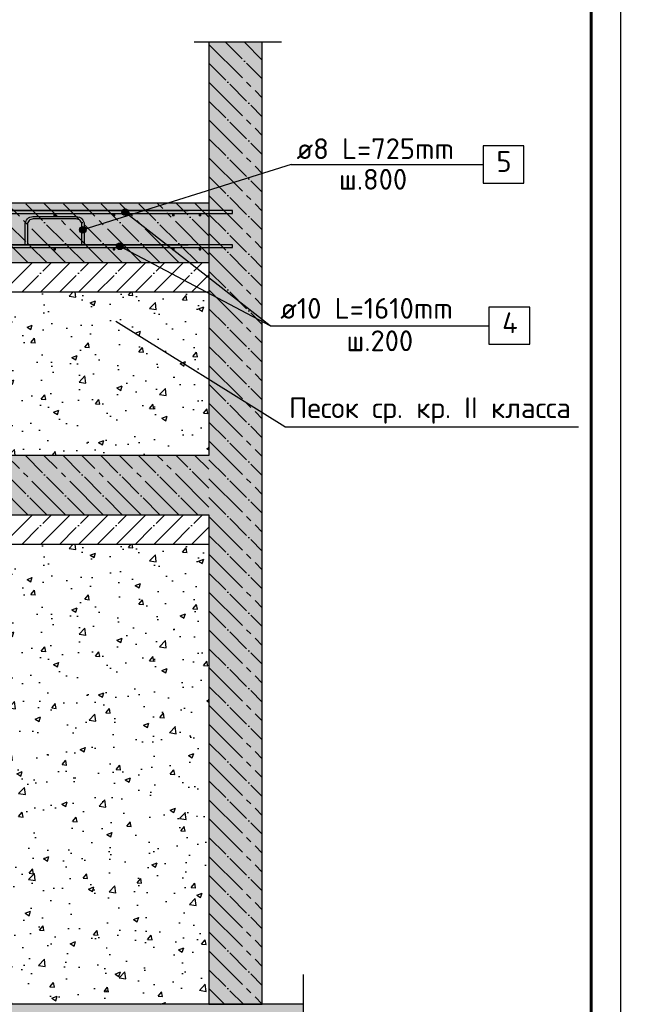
# Model space of a CAD drawing. Header units: millimetres. Extents: x 40580 to 559114, y -343730 to 81020.
# Tile 563 of 656: x 447387 to 457967, y -76436 to -59845. Entities that reach past the tile are written whole.
import ezdxf

# ---------------------------------------------------------------- set-up
doc = ezdxf.new("R2010")
doc.units = ezdxf.units.MM
doc.linetypes.add('______11', pattern=[500, 400, -50, 0, -50])
doc.linetypes.add('______5', pattern=[1100, 800, -100, 100, -100])
for name, color, linetype in [('____________', 7, 'Continuous'), ('________________', 7, 'Continuous'), ('_____________________', 96, 'Continuous'), ('______________________', 7, 'Continuous'), ('_________________________0', 7, 'Continuous'), ('Тонкие', 7, 'Continuous'), ('ФВ-2', 7, 'Continuous')]:
    doc.layers.add(name, color=color, linetype=linetype)
doc.layers.add('Standard', color=7, linetype='Continuous', lineweight=25)
doc.styles.add('ISOCPEUR', font='isocpeur.ttf')
doc.linetypes.add('ГОСТ 2.303 8', pattern='A,40,[2,GOST 2.303-68.shx,S=1,R=0,X=0,Y=0],-8', length=48)

# ---------------------------------------------------------------- blocks, each defined once
blk = doc.blocks.new('Из_буфера8386')
at = {"linetype": 'Continuous', "lineweight": 25, "ltscale": 100}
blk.add_lwpolyline([(62, 59400), (62, 0), (42062, 0), (42062, 59400), (62, 59400)], dxfattribs=at)
blk.add_lwpolyline([(62, 59400), (62, 0), (42062, 0), (42062, 59400), (62, 59400)], dxfattribs=at)
at = {"linetype": 'Continuous', "lineweight": 60, "ltscale": 100}
blk.add_lwpolyline([(2062, 58900), (2062, 500), (41562, 500), (41562, 58900), (2062, 58900)], dxfattribs=at)

msp = doc.modelspace()

# ---------------------------------------------------------------- hatches: boundary and pattern name
at = {"layer": 'Standard', "linetype": 'Continuous'}
for points in [[(450576.3, -76436), (451476.3, -76436), (451476.3, -60223.4), (450576.3, -60223.4)], [(441826.3, -62936), (441826.3, -63936), (450576.3, -63936), (450576.3, -62936)], [(441826.3, -67186.2), (441826.3, -68186.2), (450576.3, -68186.2), (450576.3, -67186.2)], [(440214.4, -76436), (440214.4, -77761.8), (452164.4, -77761.8), (452164.4, -76436)]]:
    msp.add_hatch(color=9, dxfattribs=at).paths.add_polyline_path(points)
at = {"layer": 'ФВ-2', "ltscale": 10}
h = msp.add_hatch(dxfattribs=at)
h.set_pattern_fill('AR-CONC', color=256, scale=5)
h.set_pattern_definition([(50, (118663.85, 182482.6), (910.9233, -79.6954), [95.25, -1047.75]), (355, (118663.9, 182482.6), (-176.2171, 955.2842), [76.2, -838.203]), (100.45144, (118739.8, 182475.95), (734.7062, 875.5888), [80.95, -890.4512]), (46.1842, (118663.9, 182736.6), (1355.3952, -210.2116), [142.875, -1571.625]), (96.63556, (118776.8, 182719.1), (1187.0207, 1237.1306), [121.425, -1335.678]), (351.18415, (118663.9, 182736.6), (1187.0207, 1237.1306), [114.3, -1257.2987]), (21, (118790.85, 182673.1), (758.072, -511.326), [95.25, -1047.75]), (326, (118790.9, 182673.1), (309.0101, 920.9398), [76.2, -838.2]), (71.45144, (118854, 182630.5), (1067.0821, 409.6138), [80.95, -890.4497]), (37.5, (118663.85, 182482.6), (15.44302, 422.7752), [0, -828.04, 0, -850.9, 0, -841.375]), (7.5, (118663.85, 182482.6), (334.0983, 500.90287), [0, -485.14, 0, -808.99, 0, -320.675]), (327.5, (118380.64, 182482.6), (677.95298, -28.64372), [0, -317.5, 0, -990.6, 0, -1314.45]), (317.5, (118253.64, 182482.6), (740.6459, 127.13246), [0, -412.75, 0, -657.86, 0, -933.45])])
h.paths.add_polyline_path([(441826.3, -64436), (441826.3, -67186.2), (450576.3, -67186.2), (450576.3, -64436)])
h = msp.add_hatch(dxfattribs=at)
h.set_pattern_fill('AR-CONC', color=256, scale=5)
h.set_pattern_definition([(50, (118663.85, 178232.36), (910.9233, -79.6954), [95.25, -1047.75]), (355, (118663.9, 178232.4), (-176.2171, 955.2842), [76.2, -838.203]), (100.45144, (118739.8, 178225.7), (734.7062, 875.5888), [80.95, -890.4512]), (46.1842, (118663.9, 178486.4), (1355.3952, -210.2116), [142.875, -1571.625]), (96.63556, (118776.8, 178468.8), (1187.0207, 1237.1306), [121.425, -1335.678]), (351.18415, (118663.9, 178486.4), (1187.0207, 1237.1306), [114.3, -1257.2987]), (21, (118790.85, 178422.86), (758.072, -511.326), [95.25, -1047.75]), (326, (118790.9, 178422.9), (309.0101, 920.9398), [76.2, -838.2]), (71.45144, (118854, 178380.25), (1067.0821, 409.6138), [80.95, -890.4497]), (37.5, (118663.85, 178232.36), (15.44302, 422.7752), [0, -828.04, 0, -850.9, 0, -841.375]), (7.5, (118663.85, 178232.36), (334.0983, 500.90287), [0, -485.14, 0, -808.99, 0, -320.675]), (327.5, (118380.64, 178232.36), (677.95298, -28.64372), [0, -317.5, 0, -990.6, 0, -1314.45]), (317.5, (118253.64, 178232.36), (740.6459, 127.13246), [0, -412.75, 0, -657.86, 0, -933.45])])
h.paths.add_polyline_path([(441826.3, -68686.2), (441826.3, -76436), (450576.3, -76436), (450576.3, -68686.2)])

# ---------------------------------------------------------------- linework, layer by layer
at = {"layer": '____________', "color": 7, "linetype": 'Continuous'}
msp.add_line((450576.3, -76436), (451476.3, -76436), dxfattribs=at)
at = {"layer": '________________'}
msp.add_line((451476.3, -76436), (450576.3, -76436), dxfattribs=at)
at = {"layer": '_____________________', "color": 7, "linetype": 'Continuous'}
for p, q in [((449163.5, -63032), (449163.5, -63032)), ((449107.2, -63088.2), (449107.2, -63088.2)), ((451608.6, -65001.3), (449159.6, -63088.2)), ((449163.5, -63144.5), (449163.5, -63144.5)), ((449219.7, -63088.2), (449219.7, -63088.2)), ((449017.8, -63663.2), (449017.8, -63663.2)), ((451608.6, -65001.3), (449070.1, -63663.2)), ((449074.1, -63607), (449074.1, -63607)), ((449130.3, -63663.2), (449130.3, -63663.2)), ((449074.1, -63719.5), (449074.1, -63719.5)), ((455983.6, -64688.8), (455296.1, -64688.8)), ((455296.1, -64688.8), (455296.1, -65313.8)), ((455983.6, -65313.8), (455983.6, -64688.8)), ((451608.6, -65001.3), (455296.1, -65001.3)), ((455296.1, -65313.8), (455983.6, -65313.8))]:
    msp.add_line(p, q, dxfattribs=at)
at = {"layer": '_____________________', "color": 4, "linetype": 'Continuous', "extrusion": (0, 0, -1)}
for points in [[(-441426.3, -63061), (-441426.3, -63111), (-450976.3, -63111), (-450976.3, -63061), (-441426.3, -63061), (-450226.3, -63061), (-441426.3, -63061), (-450226.3, -63061)], [(-441426.3, -63636), (-441426.3, -63686), (-450976.3, -63686), (-450976.3, -63636), (-441426.3, -63636), (-450226.3, -63636), (-441426.3, -63636), (-450226.3, -63636)]]:
    msp.add_lwpolyline(points, dxfattribs=at)
at = {"layer": '_____________________', "color": 7, "linetype": 'Continuous'}
for centre in [(449163.5, -63088.2), (449074.1, -63663.2)]:
    msp.add_circle(centre, 56.3, dxfattribs=at)
for points in [[(449135.4, -63060.1), (449135.4, -63039.9), (449115.1, -63060.1)], [(449163.5, -63039.9), (449163.5, -63032), (449135.4, -63039.9)], [(449191.6, -63054.7), (449191.6, -63039.9), (449135.4, -63039.9)], [(449135.4, -63060.1), (449211.9, -63060.1), (449135.4, -63039.9)], [(449163.5, -63039.9), (449191.6, -63039.9), (449163.5, -63032)], [(449191.6, -63054.7), (449211.9, -63060.1), (449191.6, -63039.9)], [(449115.1, -63088.2), (449115.1, -63060.1), (449107.2, -63088.2)], [(449211.9, -63116.4), (449211.9, -63088.2), (449107.2, -63088.2)], [(449115.1, -63116.4), (449115.1, -63090.3), (449107.2, -63088.2)], [(449211.9, -63086.1), (449211.9, -63060.1), (449115.1, -63060.1)], [(449115.1, -63088.2), (449219.7, -63088.2), (449115.1, -63060.1)], [(449115.1, -63116.4), (449211.9, -63116.4), (449115.1, -63090.3)], [(449191.6, -63136.6), (449191.6, -63116.4), (449115.1, -63116.4)], [(449135.4, -63136.6), (449135.4, -63121.7), (449115.1, -63116.4)], [(449135.4, -63136.6), (449191.6, -63136.6), (449135.4, -63121.7)], [(449163.5, -63144.5), (449163.5, -63136.6), (449135.4, -63136.6)], [(449163.5, -63144.5), (449191.6, -63136.6), (449163.5, -63136.6)], [(449191.6, -63136.6), (449211.9, -63116.4), (449191.6, -63116.4)], [(449211.9, -63086.1), (449219.7, -63088.2), (449211.9, -63060.1)], [(449211.9, -63116.4), (449219.7, -63088.2), (449211.9, -63088.2)], [(449025.7, -63663.2), (449025.7, -63635.1), (449017.8, -63663.2)], [(449122.4, -63691.4), (449122.4, -63663.2), (449017.8, -63663.2)], [(449025.7, -63691.4), (449025.7, -63665.3), (449017.8, -63663.2)], [(449045.9, -63635.1), (449045.9, -63614.9), (449025.7, -63635.1)], [(449122.4, -63661.1), (449122.4, -63635.1), (449025.7, -63635.1)], [(449025.7, -63663.2), (449130.3, -63663.2), (449025.7, -63635.1)], [(449025.7, -63691.4), (449122.4, -63691.4), (449025.7, -63665.3)], [(449102.2, -63711.6), (449102.2, -63691.4), (449025.7, -63691.4)], [(449045.9, -63711.6), (449045.9, -63696.7), (449025.7, -63691.4)], [(449074.1, -63614.9), (449074.1, -63607), (449045.9, -63614.9)], [(449102.2, -63629.7), (449102.2, -63614.9), (449045.9, -63614.9)], [(449045.9, -63635.1), (449122.4, -63635.1), (449045.9, -63614.9)], [(449045.9, -63711.6), (449102.2, -63711.6), (449045.9, -63696.7)], [(449074.1, -63614.9), (449102.2, -63614.9), (449074.1, -63607)], [(449102.2, -63629.7), (449122.4, -63635.1), (449102.2, -63614.9)], [(449102.2, -63711.6), (449122.4, -63691.4), (449102.2, -63691.4)], [(449122.4, -63661.1), (449130.3, -63663.2), (449122.4, -63635.1)], [(449122.4, -63691.4), (449130.3, -63663.2), (449122.4, -63663.2)], [(449074.1, -63719.5), (449074.1, -63711.6), (449045.9, -63711.6)], [(449074.1, -63719.5), (449102.2, -63711.6), (449074.1, -63711.6)]]:
    msp.add_solid(points, dxfattribs=at)
at = {"layer": '_____________________', "color": 4, "linetype": 'Continuous'}
for points in [[(447953.2, -63126.4), (447951.3, -63136), (447953.2, -63145.5)], [(447953.2, -63126.4), (447953.2, -63145.5), (447958.6, -63118.3)], [(447958.6, -63118.3), (447953.2, -63145.5), (447958.6, -63153.6)], [(447958.6, -63118.3), (447958.6, -63153.6), (447966.7, -63112.9)], [(447966.7, -63112.9), (447958.6, -63153.6), (447966.7, -63159.1)], [(447966.7, -63112.9), (447966.7, -63159.1), (447976.3, -63111)], [(447976.3, -63111), (447966.7, -63159.1), (447976.3, -63161)], [(447976.3, -63111), (447976.3, -63161), (447985.8, -63112.9)], [(447985.8, -63112.9), (447976.3, -63161), (447985.8, -63159.1)], [(447985.8, -63112.9), (447985.8, -63159.1), (447994, -63118.3)], [(447994, -63118.3), (447985.8, -63159.1), (447994, -63153.6)], [(447994, -63118.3), (447994, -63153.6), (447999.4, -63126.4)], [(447999.4, -63126.4), (447994, -63153.6), (447999.4, -63145.5)], [(447999.4, -63126.4), (447999.4, -63145.5), (448001.3, -63136)], [(448953.2, -63126.4), (448951.3, -63136), (448953.2, -63145.5)], [(448953.2, -63126.4), (448953.2, -63145.5), (448958.6, -63118.3)], [(448958.6, -63118.3), (448953.2, -63145.5), (448958.6, -63153.6)], [(448958.6, -63118.3), (448958.6, -63153.6), (448966.7, -63112.9)], [(448966.7, -63112.9), (448958.6, -63153.6), (448966.7, -63159.1)], [(448966.7, -63112.9), (448966.7, -63159.1), (448976.3, -63111)], [(448976.3, -63111), (448966.7, -63159.1), (448976.3, -63161)], [(448976.3, -63111), (448976.3, -63161), (448985.8, -63112.9)], [(448985.8, -63112.9), (448976.3, -63161), (448985.8, -63159.1)], [(448985.8, -63112.9), (448985.8, -63159.1), (448994, -63118.3)], [(448994, -63118.3), (448985.8, -63159.1), (448994, -63153.6)], [(448994, -63118.3), (448994, -63153.6), (448999.4, -63126.4)], [(448999.4, -63126.4), (448994, -63153.6), (448999.4, -63145.5)], [(448999.4, -63126.4), (448999.4, -63145.5), (449001.3, -63136)], [(449953.2, -63126.4), (449951.3, -63136), (449953.2, -63145.5)], [(449953.2, -63126.4), (449953.2, -63145.5), (449958.6, -63118.3)], [(449958.6, -63118.3), (449953.2, -63145.5), (449958.6, -63153.6)], [(449958.6, -63118.3), (449958.6, -63153.6), (449966.7, -63112.9)], [(449966.7, -63112.9), (449958.6, -63153.6), (449966.7, -63159.1)], [(449966.7, -63112.9), (449966.7, -63159.1), (449976.3, -63111)], [(449976.3, -63111), (449966.7, -63159.1), (449976.3, -63161)], [(449976.3, -63111), (449976.3, -63161), (449985.8, -63112.9)], [(449985.8, -63112.9), (449976.3, -63161), (449985.8, -63159.1)], [(449985.8, -63112.9), (449985.8, -63159.1), (449994, -63118.3)], [(449994, -63118.3), (449985.8, -63159.1), (449994, -63153.6)], [(449994, -63118.3), (449994, -63153.6), (449999.4, -63126.4)], [(449999.4, -63126.4), (449994, -63153.6), (449999.4, -63145.5)], [(449999.4, -63126.4), (449999.4, -63145.5), (450001.3, -63136)], [(450403.2, -63126.4), (450401.3, -63136), (450403.2, -63145.5)], [(450403.2, -63126.4), (450403.2, -63145.5), (450408.6, -63118.3)], [(450408.6, -63118.3), (450403.2, -63145.5), (450408.6, -63153.6)], [(450408.6, -63118.3), (450408.6, -63153.6), (450416.7, -63112.9)], [(450416.7, -63112.9), (450408.6, -63153.6), (450416.7, -63159.1)], [(450416.7, -63112.9), (450416.7, -63159.1), (450426.3, -63111)], [(450426.3, -63111), (450416.7, -63159.1), (450426.3, -63161)], [(450426.3, -63111), (450426.3, -63161), (450435.8, -63112.9)], [(450435.8, -63112.9), (450426.3, -63161), (450435.8, -63159.1)], [(450435.8, -63112.9), (450435.8, -63159.1), (450444, -63118.3)], [(450444, -63118.3), (450435.8, -63159.1), (450444, -63153.6)], [(450444, -63118.3), (450444, -63153.6), (450449.4, -63126.4)], [(450449.4, -63126.4), (450444, -63153.6), (450449.4, -63145.5)], [(450449.4, -63126.4), (450449.4, -63145.5), (450451.3, -63136)], [(447953.2, -63701.4), (447951.3, -63711), (447953.2, -63720.5)], [(447953.2, -63701.4), (447953.2, -63720.5), (447958.6, -63693.3)], [(447958.6, -63693.3), (447953.2, -63720.5), (447958.6, -63728.6)], [(447958.6, -63693.3), (447958.6, -63728.6), (447966.7, -63687.9)], [(447966.7, -63687.9), (447958.6, -63728.6), (447966.7, -63734.1)], [(447966.7, -63687.9), (447966.7, -63734.1), (447976.3, -63686)], [(447976.3, -63686), (447966.7, -63734.1), (447976.3, -63736)], [(447976.3, -63686), (447976.3, -63736), (447985.8, -63687.9)], [(447985.8, -63687.9), (447976.3, -63736), (447985.8, -63734.1)], [(447985.8, -63687.9), (447985.8, -63734.1), (447994, -63693.3)], [(447994, -63693.3), (447985.8, -63734.1), (447994, -63728.6)], [(447994, -63693.3), (447994, -63728.6), (447999.4, -63701.4)], [(447999.4, -63701.4), (447994, -63728.6), (447999.4, -63720.5)], [(447999.4, -63701.4), (447999.4, -63720.5), (448001.3, -63711)], [(448953.2, -63701.4), (448951.3, -63711), (448953.2, -63720.5)], [(448953.2, -63701.4), (448953.2, -63720.5), (448958.6, -63693.3)], [(448958.6, -63693.3), (448953.2, -63720.5), (448958.6, -63728.6)], [(448958.6, -63693.3), (448958.6, -63728.6), (448966.7, -63687.9)], [(448966.7, -63687.9), (448958.6, -63728.6), (448966.7, -63734.1)], [(448966.7, -63687.9), (448966.7, -63734.1), (448976.3, -63686)], [(448976.3, -63686), (448966.7, -63734.1), (448976.3, -63736)], [(448976.3, -63686), (448976.3, -63736), (448985.8, -63687.9)], [(448985.8, -63687.9), (448976.3, -63736), (448985.8, -63734.1)], [(448985.8, -63687.9), (448985.8, -63734.1), (448994, -63693.3)], [(448994, -63693.3), (448985.8, -63734.1), (448994, -63728.6)], [(448994, -63693.3), (448994, -63728.6), (448999.4, -63701.4)], [(448999.4, -63701.4), (448994, -63728.6), (448999.4, -63720.5)], [(448999.4, -63701.4), (448999.4, -63720.5), (449001.3, -63711)], [(449953.2, -63701.4), (449951.3, -63711), (449953.2, -63720.5)], [(449953.2, -63701.4), (449953.2, -63720.5), (449958.6, -63693.3)], [(449958.6, -63693.3), (449953.2, -63720.5), (449958.6, -63728.6)], [(449958.6, -63693.3), (449958.6, -63728.6), (449966.7, -63687.9)], [(449966.7, -63687.9), (449958.6, -63728.6), (449966.7, -63734.1)], [(449966.7, -63687.9), (449966.7, -63734.1), (449976.3, -63686)], [(449976.3, -63686), (449966.7, -63734.1), (449976.3, -63736)], [(449976.3, -63686), (449976.3, -63736), (449985.8, -63687.9)], [(449985.8, -63687.9), (449976.3, -63736), (449985.8, -63734.1)], [(449985.8, -63687.9), (449985.8, -63734.1), (449994, -63693.3)], [(449994, -63693.3), (449985.8, -63734.1), (449994, -63728.6)], [(449994, -63693.3), (449994, -63728.6), (449999.4, -63701.4)], [(449999.4, -63701.4), (449994, -63728.6), (449999.4, -63720.5)], [(449999.4, -63701.4), (449999.4, -63720.5), (450001.3, -63711)], [(450403.2, -63701.4), (450401.3, -63711), (450403.2, -63720.5)], [(450403.2, -63701.4), (450403.2, -63720.5), (450408.6, -63693.3)], [(450408.6, -63693.3), (450403.2, -63720.5), (450408.6, -63728.6)], [(450408.6, -63693.3), (450408.6, -63728.6), (450416.7, -63687.9)], [(450416.7, -63687.9), (450408.6, -63728.6), (450416.7, -63734.1)], [(450416.7, -63687.9), (450416.7, -63734.1), (450426.3, -63686)], [(450426.3, -63686), (450416.7, -63734.1), (450426.3, -63736)], [(450426.3, -63686), (450426.3, -63736), (450435.8, -63687.9)], [(450435.8, -63687.9), (450426.3, -63736), (450435.8, -63734.1)], [(450435.8, -63687.9), (450435.8, -63734.1), (450444, -63693.3)], [(450444, -63693.3), (450435.8, -63734.1), (450444, -63728.6)], [(450444, -63693.3), (450444, -63728.6), (450449.4, -63701.4)], [(450449.4, -63701.4), (450444, -63728.6), (450449.4, -63720.5)], [(450449.4, -63701.4), (450449.4, -63720.5), (450451.3, -63711)]]:
    msp.add_solid(points, dxfattribs=at)
at = {"layer": '_________________________0', "color": 7, "linetype": 'Continuous'}
for p, q in [((455886.3, -61971.8), (455198.8, -61971.8)), ((455198.8, -61971.8), (455198.8, -62596.8)), ((455886.3, -62596.8), (455886.3, -61971.8)), ((451961.3, -62284.3), (448451, -63385.6)), ((451961.3, -62284.3), (455198.8, -62284.3)), ((455198.8, -62596.8), (455886.3, -62596.8)), ((448400.2, -63361.4), (448400.2, -63361.4)), ((448475.2, -63334.8), (448475.2, -63334.8)), ((448426.8, -63436.4), (448426.8, -63436.4)), ((448501.8, -63409.8), (448501.8, -63409.8)), ((451854.5, -66704.1), (449009.5, -64929.9)), ((451854.5, -66704.1), (456808.4, -66704.1))]:
    msp.add_line(p, q, dxfattribs=at)
at = {"layer": '_________________________0', "color": 40, "linetype": 'Continuous'}
msp.add_lwpolyline([(448436.3, -63636.1), (448436.3, -63297.1), (448433.8, -63279), (448427.7, -63260.7), (448418.3, -63244), (448406.9, -63230.3), (448393.3, -63218.9), (448376.5, -63209.5), (448358.2, -63203.5), (448340.1, -63201), (447612.4, -63201), (447594.4, -63203.5), (447576, -63209.5), (447559.3, -63218.9), (447545.6, -63230.3), (447534.2, -63244), (447524.8, -63260.7), (447518.8, -63279), (447516.3, -63297.1), (447516.3, -63636.1), (447476.3, -63636.1), (447476.3, -63294.3), (447479.7, -63269.9), (447488.1, -63244.5), (447501.1, -63221.2), (447517.2, -63201.9), (447536.5, -63185.8), (447559.9, -63172.7), (447585.3, -63164.4), (447609.7, -63161), (448342.9, -63161), (448367.3, -63164.4), (448392.7, -63172.7), (448416.1, -63185.8), (448435.3, -63201.9), (448451.4, -63221.2), (448464.5, -63244.5), (448472.9, -63269.9), (448476.3, -63294.3), (448476.3, -63636.1)], close=True, dxfattribs=at)
at = {"layer": '_________________________0', "color": 7, "linetype": 'Continuous'}
msp.add_circle((448451, -63385.6), 56.3, dxfattribs=at)
for points in [[(448400.2, -63391.1), (448395.2, -63390.1), (448400.2, -63361.4)], [(448419.5, -63364.9), (448400.2, -63361.4), (448419.5, -63339.4)], [(448400.2, -63391.1), (448400.2, -63361.4), (448501.8, -63409.8)], [(448501.8, -63409.8), (448400.2, -63361.4), (448501.8, -63380.1)], [(448446.5, -63344.5), (448419.5, -63339.4), (448446.5, -63329.8)], [(448419.5, -63364.9), (448419.5, -63339.4), (448506.8, -63381)], [(448497.2, -63376.5), (448419.5, -63339.4), (448497.2, -63354)], [(448446.5, -63344.5), (448446.5, -63329.8), (448497.2, -63354)], [(448475.2, -63343.5), (448446.5, -63329.8), (448475.2, -63334.8)], [(448475.2, -63343.5), (448475.2, -63334.8), (448497.2, -63354)], [(448497.2, -63376.5), (448497.2, -63354), (448506.8, -63381)], [(448404.8, -63417.1), (448395.2, -63390.1), (448404.8, -63394.7)], [(448482.6, -63431.8), (448395.2, -63390.1), (448482.6, -63406.2)], [(448404.8, -63417.1), (448404.8, -63394.7), (448482.6, -63431.8)], [(448426.8, -63436.4), (448404.8, -63417.1), (448426.8, -63427.6)], [(448455.6, -63441.4), (448404.8, -63417.1), (448455.6, -63426.7)], [(448426.8, -63436.4), (448426.8, -63427.6), (448455.6, -63441.4)], [(448455.6, -63441.4), (448455.6, -63426.7), (448482.6, -63431.8)], [(448482.6, -63431.8), (448482.6, -63406.2), (448501.8, -63409.8)], [(448501.8, -63409.8), (448501.8, -63380.1), (448506.8, -63381)]]:
    msp.add_solid(points, dxfattribs=at)
at = {"layer": 'Standard', "color": 7, "linetype": 'ГОСТ 2.303 8', "ltscale": 30}
for p, q in [((451802.8, -60223.4), (450326.3, -60223.4)), ((452164.4, -75936), (452164.4, -78261.8)), ((452164.4, -75936), (452164.4, -78261.8))]:
    msp.add_line(p, q, dxfattribs=at)
at = {"layer": 'Standard', "color": 7, "linetype": 'Continuous'}
for p, q in [((450576.3, -60223.4), (450576.3, -65436)), ((450576.3, -60223.4), (450576.3, -67186.2)), ((451476.3, -76436), (451476.3, -60223.4)), ((451476.3, -76436), (451476.3, -60223.4)), ((450576.3, -62936), (441826.3, -62936)), ((450576.3, -62936), (441826.3, -62936)), ((441826.3, -63936), (450576.3, -63936)), ((441826.3, -63936), (450576.3, -63936)), ((441826.3, -63936), (450576.3, -63936)), ((450576.3, -64436), (441826.3, -64436)), ((450576.3, -67186.2), (441826.3, -67186.2)), ((450576.3, -67186.2), (441826.3, -67186.2)), ((441826.3, -68186.2), (450576.3, -68186.2)), ((441826.3, -68186.2), (450576.3, -68186.2)), ((441826.3, -68186.2), (450576.3, -68186.2)), ((450576.3, -68186.2), (450576.3, -76436)), ((450576.3, -68186.2), (450576.3, -76436)), ((450576.3, -68186.2), (450576.3, -68686.2)), ((450576.3, -68686.2), (441826.3, -68686.2)), ((450576.3, -76436), (441826.3, -76436)), ((452164.4, -76436), (451476.3, -76436))]:
    msp.add_line(p, q, dxfattribs=at)
at = {"layer": 'Standard', "color": 253, "linetype": '______11'}
for p, q in [((450856.6, -60223.4), (451476.3, -60843)), ((450576.3, -60579.4), (451476.3, -61479.4)), ((450576.3, -61215.8), (451476.3, -62115.8)), ((450576.3, -61852.2), (451476.3, -62752.2)), ((450576.3, -62488.6), (451476.3, -63388.6)), ((447841.5, -63936), (446841.5, -62936)), ((448477.9, -63936), (447477.9, -62936)), ((449114.3, -63936), (448114.3, -62936)), ((449750.7, -63936), (448750.7, -62936)), ((450387.1, -63936), (449387.1, -62936)), ((450576.3, -63488.8), (450023.5, -62936)), ((450576.3, -63125), (451476.3, -64025)), ((450576.3, -63443.2), (451476.3, -64343.2)), ((447422, -64436), (447922, -63936)), ((448058.4, -64436), (448558.4, -63936)), ((448694.7, -64436), (449194.7, -63936)), ((449331.1, -64436), (449831.1, -63936)), ((449967.5, -64436), (450467.5, -63936)), ((450576.3, -64079.6), (451476.3, -64979.6)), ((450576.3, -64716), (451476.3, -65616)), ((450576.3, -65352.4), (451476.3, -66252.4)), ((450576.3, -65988.8), (451476.3, -66888.8)), ((450576.3, -66625.2), (451476.3, -67525.2)), ((447841.5, -68186.2), (446841.5, -67186.2)), ((448477.9, -68186.2), (447477.9, -67186.2)), ((449114.3, -68186.2), (448114.3, -67186.2)), ((449750.7, -68186.2), (448750.7, -67186.2)), ((450387.1, -68186.2), (449387.1, -67186.2)), ((450576.3, -67739), (450023.5, -67186.2)), ((450576.3, -67261.6), (451476.3, -68161.6)), ((450576.3, -67898), (451476.3, -68798)), ((447422, -68686.2), (447922, -68186.2)), ((448058.4, -68686.2), (448558.4, -68186.2)), ((448694.7, -68686.2), (449194.7, -68186.2)), ((449331.1, -68686.2), (449831.1, -68186.2)), ((449967.5, -68686.2), (450467.5, -68186.2)), ((450576.3, -68534.4), (451476.3, -69434.4)), ((450576.3, -69170.8), (451476.3, -70070.8)), ((450576.3, -69807.2), (451476.3, -70707.2)), ((450576.3, -70443.5), (451476.3, -71343.5)), ((450576.3, -71079.9), (451476.3, -71979.9)), ((450576.3, -72034.5), (451476.3, -72934.5)), ((450576.3, -72670.9), (451476.3, -73570.9)), ((450576.3, -73625.5), (451476.3, -74525.5)), ((450576.3, -74261.9), (451476.3, -75161.9)), ((450576.3, -75216.5), (451476.3, -76116.5)), ((450576.3, -75852.9), (451159.3, -76436))]:
    msp.add_line(p, q, dxfattribs=at)
at = {"layer": 'Standard', "color": 253, "linetype": '______5'}
for p, q in [((451174.8, -60223.4), (451476.3, -60524.8)), ((450576.3, -60261.2), (451476.3, -61161.2)), ((450576.3, -60897.6), (451476.3, -61797.6)), ((450576.3, -61534), (451476.3, -62434)), ((450576.3, -62170.4), (451476.3, -63070.4)), ((450576.3, -62806.8), (451476.3, -63706.8)), ((447523.3, -63936), (446523.3, -62936)), ((448159.7, -63936), (447159.7, -62936)), ((448796.1, -63936), (447796.1, -62936)), ((449432.5, -63936), (448432.5, -62936)), ((450068.9, -63936), (449068.9, -62936)), ((450576.3, -63807), (449705.3, -62936)), ((450576.3, -63170.6), (450341.7, -62936)), ((450576.3, -63761.4), (451476.3, -64661.4)), ((447103.8, -64436), (447603.8, -63936)), ((447740.2, -64436), (448240.2, -63936)), ((448376.6, -64436), (448876.6, -63936)), ((449012.9, -64436), (449512.9, -63936)), ((449649.3, -64436), (450149.3, -63936)), ((450285.7, -64436), (450576.3, -64145.4)), ((450576.3, -64397.8), (451476.3, -65297.8)), ((450576.3, -65034.2), (451476.3, -65934.2)), ((450576.3, -65670.6), (451476.3, -66570.6)), ((450576.3, -66307), (451476.3, -67207)), ((450576.3, -66943.4), (451476.3, -67843.4)), ((447523.3, -68186.2), (446523.3, -67186.2)), ((448159.7, -68186.2), (447159.7, -67186.2)), ((448796.1, -68186.2), (447796.1, -67186.2)), ((449432.5, -68186.2), (448432.5, -67186.2)), ((450068.9, -68186.2), (449068.9, -67186.2)), ((450576.3, -68057.2), (449705.3, -67186.2)), ((450576.3, -67420.8), (450341.7, -67186.2)), ((450576.3, -67579.8), (451476.3, -68479.8)), ((447103.8, -68686.2), (447603.8, -68186.2)), ((447740.2, -68686.2), (448240.2, -68186.2)), ((448376.6, -68686.2), (448876.6, -68186.2)), ((449012.9, -68686.2), (449512.9, -68186.2)), ((449649.3, -68686.2), (450149.3, -68186.2)), ((450576.3, -68216.2), (451476.3, -69116.2)), ((450285.7, -68686.2), (450576.3, -68395.7)), ((450576.3, -68852.6), (451476.3, -69752.6)), ((450576.3, -69489), (451476.3, -70389)), ((450576.3, -70125.4), (451476.3, -71025.4)), ((450576.3, -70761.7), (451476.3, -71661.7)), ((450576.3, -71398.1), (451476.3, -72298.1)), ((450576.3, -71716.3), (451476.3, -72616.3)), ((450576.3, -72352.7), (451476.3, -73252.7)), ((450576.3, -72989.1), (451476.3, -73889.1)), ((450576.3, -73307.3), (451476.3, -74207.3)), ((450576.3, -73943.7), (451476.3, -74843.7)), ((450576.3, -74580.1), (451476.3, -75480.1)), ((450576.3, -74898.3), (451476.3, -75798.3)), ((450576.3, -75534.7), (451476.3, -76434.7)), ((450576.3, -76171.1), (450841.1, -76436))]:
    msp.add_line(p, q, dxfattribs=at)
at = {"layer": 'Standard', "color": 7, "linetype": 'Continuous', "lineweight": 13, "transparency": 33554687}
msp.add_lwpolyline([(457519.9, -54794), (457519.9, -96794), (487219.9, -96794), (487219.9, -54794), (457519.9, -54794)], close=True, dxfattribs=at)

# ---------------------------------------------------------------- block references
at = {"layer": 'Тонкие'}
msp.add_blockref('Из_буфера8386', (415458, -96794), dxfattribs=at)

# ---------------------------------------------------------------- texts
at = {"layer": '______________________', "color": 7, "style": 'ISOCPEUR'}
for s, p in [('ø8 L=725mm ', (452054.7, -62193.4)), ('5', (455422.5, -62409.8)), ('ш.800', (452767.8, -62709.3)), ('ø10 L=1610mm ', (451779.8, -64884)), ('4', (455519.8, -65126.8)), ('ш.200', (452894.3, -65430.6)), ('Песок ср. кр. II класса', (451925.9, -66558.4))]:
    msp.add_text(s, height=350, dxfattribs=at).set_placement(p)

doc.saveas('drawing.dxf')
